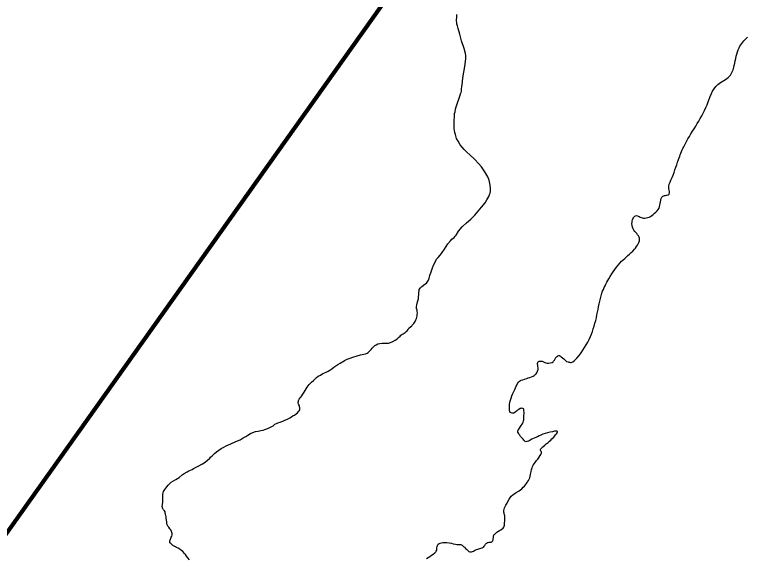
# Model space of a CAD drawing. Extents: x 553962 to 842807, y 8883888 to 9032388.
# Drawn here: x 708975 to 714024, y 8963587 to 8967332 of the extents above; entities that cross this region are included whole.
import ezdxf

# ---------------------------------------------------------------- set-up
doc = ezdxf.new("R2010")
doc.units = 0
doc.header["$LTSCALE"] = 150
doc.layers.add('24', color=7, linetype='Continuous', lineweight=25)
doc.layers.add('9', color=7, linetype='Continuous', lineweight=90)

msp = doc.modelspace()

# ---------------------------------------------------------------- linework, layer by layer
at = {"layer": '24'}
for points in [[(712010.1, 8966662.7), (712013.6, 8966680.7), (712018.3, 8966697.9), (712026.1, 8966724.5), (712034.9, 8966749.9), (712041.8, 8966770), (712048.3, 8966786.7), (712051.1, 8966796), (712053.9, 8966805.4), (712055.1, 8966820.5), (712056.4, 8966835.5), (712060.8, 8966868), (712061.7, 8966875.3), (712063.1, 8966891.8), (712067.3, 8966924.5), (712071.5, 8966948.2), (712079.1, 8966989.8), (712083.9, 8967030.2), (712084.2, 8967050), (712082.3, 8967065.3), (712071.5, 8967099), (712054.8, 8967152.1), (712043.2, 8967196.6), (712031.2, 8967236.3), (712025.9, 8967255.3), (712022.9, 8967266.6), (712021.3, 8967275.1), (712020.1, 8967289.9), (712021.3, 8967318.5), (712021.8, 8967333)], [(711759.8, 8965408.9), (711762.8, 8965437.7), (711772.3, 8965449.9), (711782, 8965460.1), (711801.8, 8965475.1), (711812, 8965483.4), (711818.1, 8965490.2), (711822.9, 8965496.2), (711826.4, 8965502.4), (711831.9, 8965516.8), (711836.6, 8965535), (711844.2, 8965561.3), (711853.7, 8965587.6), (711862.3, 8965606.9), (711878.9, 8965640.7), (711881.7, 8965647.3), (711893.7, 8965658.9), (711907.8, 8965676), (711921, 8965693.7), (711937.6, 8965716.8), (711948.9, 8965735.5), (711961.2, 8965752.8), (711979.2, 8965774.9), (711988.2, 8965784.6), (712003.5, 8965798), (712011.1, 8965805.6), (712017.1, 8965812.5), (712033.5, 8965840.7), (712059.2, 8965870.5), (712089.4, 8965897), (712119.3, 8965922.3), (712146.4, 8965950.7), (712192.1, 8966005.7), (712217.5, 8966036.2), (712228.7, 8966055.3), (712241.9, 8966080.2), (712247.9, 8966092.2), (712251.6, 8966102.6), (712253.4, 8966114.4), (712253.2, 8966120.2), (712253.4, 8966136.1), (712252.7, 8966157.1), (712250.2, 8966169.6), (712246, 8966192.4), (712235.8, 8966214.5), (712215.5, 8966249.6), (712202.1, 8966269.7), (712191.2, 8966283.1), (712173.9, 8966303.2), (712143.5, 8966337.1), (712111.7, 8966366.2), (712091.6, 8966383.7), (712072.8, 8966403.6), (712045.8, 8966436.3), (712030.5, 8966459.8), (712020.8, 8966479.7), (712012.2, 8966506.2), (712007.8, 8966519.2), (712005.3, 8966533.7), (712003.9, 8966547.6), (712002.7, 8966566.2), (712003.7, 8966600.8), (712005.5, 8966632), (712006.5, 8966651.9), (712010.1, 8966662.7)], [(711099.7, 8964859.2), (711120.7, 8964869.8), (711134.7, 8964876.2), (711147.4, 8964883.5), (711161, 8964892.7), (711174.5, 8964903), (711187.8, 8964912.1), (711202.9, 8964922.2), (711217, 8964931.3), (711230.3, 8964939.3), (711239.5, 8964943.7), (711247.4, 8964948.7), (711265.6, 8964957.7), (711286, 8964966.3), (711305.5, 8964973.4), (711334.1, 8964982.8), (711358.9, 8964988.4), (711381.9, 8964993.7), (711392.8, 8964996.2), (711403.7, 8965000), (711411.9, 8965003.8), (711419, 8965010.9), (711432, 8965024.8), (711439.7, 8965034.5), (711450.9, 8965046), (711456.2, 8965052.5), (711466, 8965058.7), (711477.8, 8965064.3), (711491.9, 8965066.9), (711508.5, 8965068.4), (711519.7, 8965068.4), (711532, 8965068.8), (711539, 8965068.8), (711545.8, 8965068.8), (711552.3, 8965069.7), (711564.4, 8965073), (711580.7, 8965080), (711598.1, 8965090.7), (711608.4, 8965097.7), (711619.6, 8965107.5), (711630.5, 8965116.6), (711636.6, 8965123.5), (711642.2, 8965128), (711652.5, 8965134.4), (711664.9, 8965142.4), (711673.5, 8965148.9), (711679.4, 8965154.8), (711686.5, 8965163.6), (711692.4, 8965171.9), (711702.1, 8965181.3), (711711.6, 8965189), (711715.2, 8965192.5), (711719.9, 8965197.2), (711725.5, 8965204.8), (711734.4, 8965219), (711739.7, 8965228.7), (711743.5, 8965239), (711746.5, 8965248.2), (711748.2, 8965257.3), (711748.8, 8965265), (711750.3, 8965277.4), (711749.5, 8965286.2), (711747.7, 8965295.9), (711745, 8965307.4), (711743.6, 8965319.8), (711745.3, 8965332.2), (711748.9, 8965344.8), (711753.3, 8965359.9), (711757.7, 8965374.3), (711758.6, 8965382), (711758.9, 8965390.2), (711759.8, 8965401.7), (711759.8, 8965408.9)], [(712421.5, 8964748.8), (712426.5, 8964761.1), (712431.3, 8964771.9), (712434.6, 8964780.6), (712440.2, 8964790.3), (712447.7, 8964800.3), (712455, 8964807.6), (712460, 8964811.5), (712466.4, 8964814.6), (712475.8, 8964817), (712489.2, 8964821.2), (712503.7, 8964825.6), (712514.6, 8964829.5), (712524.9, 8964832.9), (712536.6, 8964836.8), (712547.2, 8964841.8), (712554.2, 8964846), (712560.1, 8964850.4), (712564, 8964853.5), (712568.7, 8964858.5), (712572.9, 8964864.1), (712575.7, 8964869.4), (712578.2, 8964875.8), (712581, 8964882.2), (712582.1, 8964887.8), (712582.1, 8964894.2), (712581.8, 8964899.4), (712580.7, 8964907.5), (712579.6, 8964916.1), (712579, 8964925.6), (712579, 8964931.7), (712580.2, 8964935.9), (712583.5, 8964940.6), (712587.1, 8964943.4), (712590.5, 8964945.7), (712596.1, 8964946.2), (712603.6, 8964945.7), (712610, 8964944.3), (712614.8, 8964942.3), (712619.8, 8964939.8), (712624.8, 8964937.3), (712628.9, 8964935.6), (712634.8, 8964933.4), (712643.5, 8964931.5), (712654.6, 8964931.5), (712665.8, 8964933.1), (712678, 8964937), (712685.3, 8964940.7), (712689.2, 8964944.3), (712694.8, 8964952.1), (712700.1, 8964960.4), (712705.4, 8964969.6), (712709.6, 8964975.5), (712715.7, 8964980), (712719, 8964982.2), (712724.1, 8964983), (712728.5, 8964983), (712732.4, 8964981.6), (712735.5, 8964979.4), (712742.2, 8964975.2), (712751.4, 8964968.5), (712759.2, 8964961.6), (712771.2, 8964950.7), (712778.7, 8964943.7), (712788.8, 8964939.7)], [(710000.6, 8963922), (709997.1, 8963929.1), (709994.4, 8963933.2), (709992.9, 8963937.1), (709992.3, 8963944.1), (709993.5, 8963956.8), (709995.3, 8963972.7), (709995.9, 8963988.3), (709997, 8964009.5), (709997, 8964025.7), (709997.6, 8964037.2), (710000.6, 8964046.7), (710009.7, 8964060.8), (710023.7, 8964079.6), (710032.8, 8964091.9), (710040.8, 8964100.5), (710053.5, 8964110.8), (710070.6, 8964121.1), (710085.3, 8964130), (710108.5, 8964144.7), (710128.6, 8964161.2), (710143.6, 8964170.3), (710163.7, 8964183.3), (710175.5, 8964189.5), (710198.5, 8964199.8), (710207.1, 8964204.8), (710239.1, 8964222.6), (710269, 8964236.8), (710280.8, 8964244.5), (710300.8, 8964260.7), (710318.8, 8964277.8), (710324.1, 8964282.8), (710334.9, 8964292.4), (710352.3, 8964308), (710365.6, 8964319.5), (710381.8, 8964332.8), (710398.6, 8964344), (710415.8, 8964353.7), (710432, 8964361.1), (710465.5, 8964376), (710498.9, 8964391), (710528.1, 8964404.3), (710549.6, 8964416.4), (710567.2, 8964426.9), (710581.1, 8964436), (710600.6, 8964447), (710615.1, 8964454.3), (710633.7, 8964461.1), (710652, 8964463.5), (710671.7, 8964467.6), (710688.3, 8964470.8), (710699.5, 8964474.7), (710713.8, 8964479.8), (710728.9, 8964486.9), (710742.8, 8964493.1), (710755.2, 8964500.7), (710762.2, 8964506.3), (710768.7, 8964511), (710780, 8964516), (710789.1, 8964519.9), (710804.5, 8964525.5), (710822.7, 8964530.8), (710837.2, 8964537.9), (710856, 8964546), (710870.1, 8964554), (710881.6, 8964561.9), (710894.9, 8964569.9), (710903.8, 8964573.7), (710914.7, 8964583.2), (710923, 8964589.9), (710931.2, 8964597.6), (710935.3, 8964602.9), (710939.2, 8964609.1), (710940.1, 8964615.3), (710940.2, 8964623.8), (710938.7, 8964629.9), (710936.9, 8964636.7), (710933.1, 8964645), (710930.7, 8964651.2), (710929.2, 8964656.8), (710928.9, 8964662.4), (710929.8, 8964669.2), (710931.9, 8964675.1), (710935.4, 8964682.7), (710941.9, 8964691.8), (710946.3, 8964697.5), (710953.8, 8964707.1), (710960.9, 8964717.7), (710970, 8964730.7), (710977.7, 8964744), (710983.9, 8964754.9), (710990.4, 8964766.4), (710997.2, 8964774.6), (711004.6, 8964783.2), (711020.6, 8964799.3), (711033.6, 8964812.3), (711045.1, 8964823.8), (711055.7, 8964832.3), (711067.5, 8964840.6), (711082.3, 8964849.4), (711099.7, 8964859.2)], [(712479.6, 8964525.8), (712481.6, 8964533.3), (712482.7, 8964541.1), (712483.2, 8964550.3), (712483.8, 8964560.5), (712484.4, 8964573.6), (712485, 8964582.2), (712485, 8964591.4), (712483.8, 8964606.2), (712483.8, 8964613.4), (712481.3, 8964617.1), (712476.6, 8964619.3), (712470.7, 8964620.7), (712463.8, 8964620.1), (712458.8, 8964618.2), (712448.8, 8964612.1), (712441, 8964607), (712432.3, 8964600.3), (712421.7, 8964591.7), (712415, 8964587.8), (712409.2, 8964587.2), (712402.8, 8964586.4), (712395.8, 8964588.6), (712390.5, 8964592.3), (712388.2, 8964598.1), (712386, 8964605.4), (712385.2, 8964611.2), (712385.5, 8964621.5), (712384.9, 8964634), (712386.1, 8964646), (712388.3, 8964661.9), (712392.7, 8964675.6), (712396.7, 8964690.6), (712401.4, 8964706.8), (712407.8, 8964721.5), (712415.9, 8964737.1), (712421.5, 8964748.8)], [(712600.3, 8964302.1), (712603.4, 8964308), (712604.8, 8964311.1), (712605.3, 8964314.4), (712604.8, 8964319.7), (712603.1, 8964323), (712600.9, 8964325.8), (712599.2, 8964330.3), (712598.7, 8964334.2), (712599.8, 8964337.5), (712601.4, 8964341.7), (712604.8, 8964346.2), (712609.8, 8964350.6), (712615.1, 8964355.3), (712628.8, 8964366.5), (712638.3, 8964375.4), (712650.5, 8964385.2), (712660.2, 8964393.8), (712668.8, 8964401), (712677.8, 8964410), (712689.8, 8964422.2), (712696.5, 8964430.3), (712701.5, 8964436.7), (712709.8, 8964445.6), (712713.5, 8964450.3), (712715.4, 8964457), (712715.4, 8964460.9), (712711.8, 8964463.2), (712705.1, 8964464), (712695.6, 8964462.3), (712680.3, 8964458.4), (712665.5, 8964456.2), (712648, 8964452.2), (712631.8, 8964446.9), (712615.9, 8964442.5), (712600.6, 8964435.8), (712589.1, 8964429.9), (712577.4, 8964424.3), (712558.7, 8964416), (712538.9, 8964407.9), (712520.6, 8964397.3), (712515, 8964394), (712505.5, 8964390.7), (712498, 8964389.8), (712492.4, 8964391.2), (712489.6, 8964393.4), (712484, 8964400.1), (712478.7, 8964408.2), (712470.1, 8964417.7), (712462, 8964426), (712455.8, 8964435.5), (712450.5, 8964442.2), (712446.1, 8964449.4), (712443.3, 8964455.6), (712443.3, 8964460.6), (712443.3, 8964465.3), (712443.9, 8964467.8), (712445.3, 8964471.7), (712448.9, 8964477), (712453.4, 8964484), (712460.3, 8964494.3), (712466.2, 8964501), (712472.6, 8964510.7), (712476.2, 8964517.7), (712479.6, 8964525.8)], [(712364.7, 8963959.7), (712369, 8963967.4), (712374, 8963979.4), (712382.1, 8963994.2), (712391.6, 8964008.1), (712397.2, 8964015.1), (712407.2, 8964023.7), (712414.7, 8964029.3), (712425.1, 8964036.3), (712431.6, 8964040.4), (712451.1, 8964051.2), (712462, 8964058.8), (712470.7, 8964066.8), (712480.2, 8964076.6), (712488.5, 8964085), (712495.5, 8964093.9), (712501.6, 8964102.5), (712505.9, 8964108.6), (712510.1, 8964115), (712516.8, 8964123.3), (712521.6, 8964132.2), (712524.6, 8964141.4), (712527.7, 8964153.4), (712529.9, 8964164.8), (712532.7, 8964175.4), (712535.5, 8964185.8), (712537.5, 8964198.3), (712541.4, 8964211.4), (712543.9, 8964218.9), (712548.1, 8964228.1), (712554.2, 8964237), (712562.9, 8964248.1), (712571.5, 8964260.7), (712579.4, 8964269), (712590, 8964284.1), (712596.7, 8964295.4), (712600.3, 8964302.1)], [(710180, 8963576.6), (710168.8, 8963590.4), (710158.4, 8963602.8), (710151.4, 8963613.1), (710145.5, 8963621.1), (710133.7, 8963633.2), (710125.7, 8963640.2), (710118, 8963645.8), (710112, 8963649.9), (710101.7, 8963656.4), (710090.1, 8963662.2), (710082.8, 8963666.7), (710073.6, 8963671.1), (710065.1, 8963676.4), (710058.6, 8963681.4), (710055, 8963685), (710050, 8963688.5), (710045.3, 8963693.2), (710043.8, 8963697), (710043.2, 8963702.1), (710045, 8963707.7), (710049.1, 8963718), (710052.1, 8963724.8), (710054.4, 8963732.6), (710057.4, 8963740.3), (710059.2, 8963748), (710059.2, 8963757.1), (710058.6, 8963764.2), (710056.2, 8963771.8), (710050.3, 8963783.3), (710045, 8963790.7), (710036.4, 8963801.9), (710030.5, 8963808.3), (710027.8, 8963813.7), (710025.7, 8963818.7), (710024.6, 8963828.1), (710023.1, 8963838.4), (710020.4, 8963850.5), (710018.7, 8963860.5), (710017.8, 8963872.3), (710015.7, 8963882.9), (710013.9, 8963891.5), (710012.2, 8963898), (710012.1, 8963902.3), (710011.2, 8963906.7), (710007.7, 8963913.2), (710000.6, 8963922)], [(712058, 8963677.9), (712064.5, 8963673.2), (712070.9, 8963667.3), (712075.7, 8963662.8), (712082.7, 8963655.8), (712088.8, 8963649.4), (712097.8, 8963640.5), (712105.9, 8963634.6), (712111.7, 8963631.8), (712117.6, 8963631.5), (712122.6, 8963632.4), (712129.6, 8963634.1), (712136, 8963636.8), (712144.1, 8963640.2), (712158.2, 8963646.8), (712172.7, 8963652.3), (712186.9, 8963656.2), (712195.8, 8963659.8), (712206.7, 8963664.9), (712211.5, 8963669.6), (712214.5, 8963674.6), (712220.7, 8963684.6), (712224.3, 8963689.1), (712227.7, 8963692.2), (712232.4, 8963695.2), (712239.1, 8963696.6), (712244.4, 8963697.5), (712251.4, 8963697.7), (712258.6, 8963698.3), (712263.1, 8963700), (712266.7, 8963703.3), (712269.8, 8963706.4), (712271.2, 8963710.3), (712272, 8963714.7), (712272.9, 8963720.2), (712273.7, 8963729.4), (712275.1, 8963740.3), (712277.1, 8963746.2), (712279.9, 8963750.6), (712282.9, 8963754.2), (712290.2, 8963761.2), (712297.4, 8963767.6), (712305.2, 8963772.9), (712316.1, 8963778.5), (712326.2, 8963784.3), (712333.8, 8963789.8), (712340.5, 8963795.4), (712346.3, 8963800.7), (712349.4, 8963807.4), (712350.5, 8963814.6), (712351.3, 8963823), (712351.6, 8963830.8), (712351.9, 8963841.9), (712351.9, 8963855.3), (712351.9, 8963871.4), (712352.2, 8963880.8), (712350.5, 8963887.5), (712348, 8963898.4), (712346.6, 8963905.9), (712346.6, 8963916), (712348, 8963926.3), (712351.1, 8963935.2), (712355.8, 8963944.4), (712360.8, 8963953.3), (712364.7, 8963959.7)], [(711812.8, 8963585.5), (711824, 8963592.2), (711835.1, 8963599.4), (711846.8, 8963608.1), (711858.8, 8963616.4), (711869.4, 8963624.5), (711877.5, 8963631.7), (711880.7, 8963636.7), (711883.2, 8963642.3), (711884.6, 8963651.2), (711885.4, 8963658.7), (711885.7, 8963667.4), (711887.9, 8963675.7), (711892.9, 8963684.1), (711900.2, 8963688.6), (711906.6, 8963692.2), (711915.5, 8963694.4), (711925, 8963695), (711931.7, 8963695.2), (711952.6, 8963694.9), (711970.4, 8963693), (711985.2, 8963690.5), (711997.8, 8963687.1), (712012, 8963684.9), (712022.3, 8963683.2), (712027.3, 8963683), (712036.8, 8963682.7), (712042.7, 8963682.1), (712049.4, 8963682.1), (712053.3, 8963681), (712058, 8963677.9)]]:
    msp.add_lwpolyline(points, dxfattribs=at)
msp.add_spline([(712788.8, 8964939.7), (712810, 8964936.4), (712849.2, 8964965.8), (712942.3, 8965114.4), (712988, 8965263.1), (713022.3, 8965413.3), (713069.7, 8965512.9), (713157.9, 8965633.8), (713246.1, 8965715.4), (713280.3, 8965792.2), (713237.9, 8965855.9), (713229.7, 8965902.9), (713239.5, 8965932.3), (713254.2, 8965947.1), (713278.7, 8965940.5), (713308.1, 8965930.7), (713347.3, 8965937.3), (713384.8, 8965963.4), (713415.9, 8965999.3), (713425.7, 8966043.5), (713442, 8966081), (713468.1, 8966087.6), (713484.5, 8966095.8), (713482.8, 8966135), (713497.5, 8966192.2), (713549.8, 8966334.3), (713585.7, 8966420.9), (713746.6, 8966711.8), (713820.1, 8966850.6), (713901.8, 8966907.8), (713934.4, 8966981.3), (713967.1, 8967103.9), (714024.2, 8967177.4)], degree=3, dxfattribs=at)
at = {"layer": '9'}
msp.add_lwpolyline([(691582, 8951218.7), (697371.2, 8956056), (705081.2, 8958366.8), (713138.6, 8969695)], dxfattribs=at)

doc.saveas('drawing.dxf')
